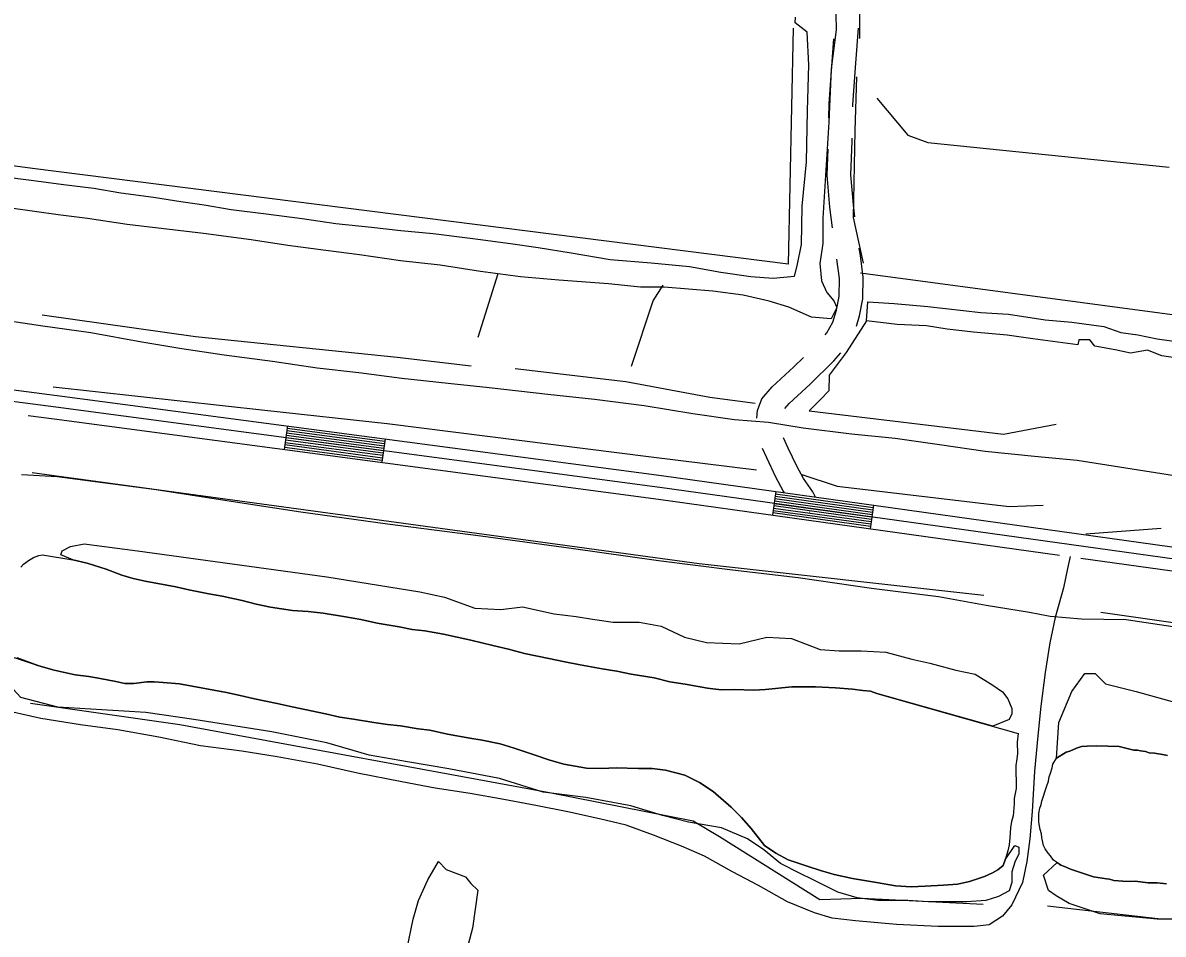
# Model space of a CAD drawing. Extents: x 3161615 to 3199515, y 867541 to 892976.
# Drawn here: x 3192331 to 3193777, y 885557 to 886713 of the extents above; entities that cross this region are included whole.
import ezdxf

# ---------------------------------------------------------------- set-up
doc = ezdxf.new("R2010")
doc.units = 0
for name, color, linetype in [('V-LEVE-TOET', 7, 'Continuous'), ('V-ROAD-CNTR', 7, 'Continuous'), ('V-SITE-VEGE', 7, 'Continuous'), ('V-TOPO-SHOR', 7, 'Continuous')]:
    doc.layers.add(name, color=color, linetype=linetype)

msp = doc.modelspace()

# ---------------------------------------------------------------- linework, layer by layer
at = {"layer": 'V-LEVE-TOET'}
for points in [[(3192296.8, 886337.2), (3192356.3, 886328.5), (3192417.2, 886320.1), (3192481.8, 886308.1), (3192532.5, 886299.6), (3192586.2, 886291.7), (3192647.6, 886283.9), (3192704.1, 886275.1), (3192757.1, 886269.3), (3192811.3, 886262.3), (3192870.1, 886255.9), (3192922.2, 886250.2), (3192996.8, 886241.8), (3193055.8, 886235.6), (3193118.9, 886227.5), (3193180.4, 886217.4), (3193233.2, 886209.9), (3193276.5, 886206.3)], [(3193276.5, 886206.3), (3193320.6, 886199.3), (3193381.8, 886191.8), (3193437.3, 886186), (3193493.4, 886178.1), (3193551.1, 886169.7), (3193613.8, 886163.4), (3193667.8, 886158.3), (3193791.4, 886138.7)], [(3193823.3, 885942), (3193730.1, 885955.8), (3193673.4, 885956.6), (3193633.6, 885959.9), (3193607.5, 885965), (3193552.7, 885974.1), (3193491.9, 885984.9), (3193407.3, 885995.5), (3193314.1, 886009.3), (3193230.8, 886019), (3193137.1, 886030.6), (3193026.1, 886046.4), (3192911.7, 886062), (3192793.2, 886077), (3192683.3, 886092.3), (3192606.2, 886104.2), (3192499.9, 886120.6), (3192374.2, 886137.1), (3192329.2, 886139.5)]]:
    msp.add_lwpolyline(points, dxfattribs=at)
at = {"layer": 'V-ROAD-CNTR'}
for p, q in [((3192666.3, 886201.7), (3192662.3, 886171.9)), ((3192790.2, 886185.2), (3192786.2, 886155.5)), ((3193285.8, 886118.4), (3193281.6, 886088.7)), ((3193409.6, 886101.1), (3193405.4, 886071.4)), ((3193328.7, 886092.6), (3193328.8, 886092.4))]:
    msp.add_line(p, q, dxfattribs=at)
for points in [[(3193383.5, 886606.3), (3193383.5, 886608.5), (3193387.2, 886661.4), (3193390.5, 886706)], [(3193353.1, 886592.3), (3193353.5, 886609.9), (3193357.3, 886663.5), (3193359.4, 886692.1)], [(3189289.5, 886632.8), (3189338.7, 886633.3), (3189367.5, 886632.6), (3189396.5, 886629.2), (3189462.2, 886622.4), (3189707.7, 886592.7), (3190621.5, 886472.2), (3191507.4, 886352.9), (3192374.5, 886240.4), (3193140.8, 886138.6), (3193981.5, 886021.4)], [(3193979.4, 886006.5), (3193138.8, 886123.8), (3192372.6, 886225.5), (3191505.4, 886338.1), (3190619.6, 886457.3), (3189705.8, 886577.8), (3189460.6, 886607.5)], [(3193386.1, 886466.6), (3193384.1, 886482), (3193381.1, 886520), (3193382.5, 886562.7), (3193382.6, 886566.3)], [(3193357.7, 886452.7), (3193354.3, 886478.8), (3193351, 886519.3), (3193352.1, 886552.3)], [(3193388, 886328.3), (3193391.9, 886341.3), (3193396.1, 886362.8), (3193396.5, 886390.4), (3193393, 886417.6), (3193391.6, 886427)], [(3193348.3, 886317.1), (3193350.5, 886319.6), (3193358.1, 886333), (3193362.8, 886348.5), (3193366.2, 886365.9), (3193366.5, 886388.6), (3193363.3, 886413.1)], [(3193261.8, 886211.4), (3193262.6, 886221.4), (3193268.2, 886236), (3193281.2, 886251), (3193308.5, 886276.4), (3193320.7, 886288.3)], [(3193297.2, 886223.7), (3193302.8, 886230.1), (3193329.2, 886254.7), (3193359.3, 886284), (3193368.1, 886294.1)], [(3192337.8, 886214.9), (3192370.6, 886210.7), (3193136.8, 886108.9), (3193645.5, 886038)], [(3192665.9, 886198.7), (3192789.8, 886182.2)], [(3192663.9, 886183.8), (3192787.8, 886167.4)], [(3192664.3, 886186.8), (3192788.2, 886170.3)], [(3192664.7, 886189.8), (3192788.6, 886173.3)], [(3192665.1, 886192.7), (3192789, 886176.3)], [(3192665.5, 886195.7), (3192789.4, 886179.2)], [(3193336, 886111.4), (3193332.6, 886118.1), (3193320.8, 886135.1), (3193312.4, 886150.5), (3193301.5, 886173.6), (3193295.7, 886186.6)], [(3192662.7, 886174.9), (3192786.6, 886158.4)], [(3192663.1, 886177.9), (3192787, 886161.4)], [(3192663.5, 886180.8), (3192787.4, 886164.4)], [(3193297, 886116.8), (3193295.2, 886119.4), (3193285.7, 886136.8), (3193274.2, 886161), (3193268.9, 886173)], [(3193285, 886112.5), (3193408.8, 886095.2)], [(3193285.4, 886115.4), (3193409.2, 886098.2)], [(3193282.9, 886097.6), (3193406.7, 886080.3)], [(3193283.3, 886100.6), (3193407.1, 886083.3)], [(3193283.7, 886103.5), (3193407.5, 886086.3)], [(3193284.1, 886106.5), (3193407.9, 886089.3)], [(3193284.5, 886109.5), (3193408.3, 886092.2)], [(3193282.1, 886091.7), (3193405.9, 886074.4)], [(3193282.5, 886094.6), (3193406.3, 886077.4)], [(3193658.9, 886036.1), (3193655.9, 886021), (3193650.6, 885996.3), (3193640.1, 885958.8), (3193633.3, 885926.5), (3193627.4, 885889), (3193621.7, 885846.6), (3193618, 885809), (3193614, 885764.1), (3193610.7, 885712.8), (3193607.8, 885678.1), (3193604.1, 885649.6), (3193598.7, 885622.7), (3193585.1, 885594.4), (3193573.2, 885580.4), (3193556.5, 885569.2), (3193537.3, 885567), (3193491.6, 885567.3), (3193438.7, 885569.5), (3193386.7, 885574.2), (3193357.4, 885577.9), (3193334.8, 885584.5), (3193300.6, 885598.4), (3193263.8, 885618.9), (3193230.8, 885636.3), (3193195.2, 885656.4), (3193166.3, 885668.8), (3193130.6, 885682.7), (3193096.2, 885695.4), (3193062.2, 885703.8), (3193022.1, 885712.4), (3192981.5, 885720.4), (3192940.7, 885728.3), (3192898.3, 885735.7)], [(3193672.8, 886034.1), (3193977.4, 885991.7)], [(3192898.3, 885735.7), (3192853.6, 885742.5), (3192811.5, 885750.5), (3192755.2, 885761.4), (3192704.7, 885772.9), (3192653.3, 885782.3), (3192608.6, 885789.3), (3192556.3, 885796.1), (3192503.2, 885807), (3192451.5, 885816.4), (3192404, 885822.6), (3192353.7, 885830.9), (3192296.9, 885843.5)]]:
    msp.add_lwpolyline(points, dxfattribs=at)
at = {"layer": 'V-SITE-VEGE'}
msp.add_lwpolyline([(3193561, 885820.9), (3193413.9, 885862.4), (3193405.7, 885865.5), (3193396.2, 885866.1), (3193382.9, 885867.9), (3193361.4, 885869.8), (3193336.1, 885870.9), (3193306.3, 885870.8), (3193272.8, 885867.5), (3193257.6, 885866.8), (3193233.5, 885867.4), (3193216.4, 885867.3), (3193199.3, 885869.1), (3193170.8, 885874.1), (3193151.2, 885877.2), (3193131.6, 885882.2), (3193102.4, 885887.1), (3193084.1, 885890.8), (3193065.7, 885893.9), (3193037.8, 885898.9), (3193018.2, 885902.6), (3192997.9, 885907), (3192966.9, 885913.2), (3192946.6, 885918.8), (3192927, 885923.2), (3192899.1, 885930), (3192864.2, 885937.5), (3192840.8, 885941.8), (3192824.4, 885943.7), (3192807.9, 885946.8), (3192780, 885951.7), (3192759.7, 885956.1), (3192740.1, 885959.8), (3192711.6, 885964.1), (3192692.6, 885966.6), (3192673, 885967.8), (3192645.1, 885972.1), (3192626.7, 885975.8), (3192609, 885980.2), (3192583.7, 885985.8), (3192566.6, 885988.9), (3192541.2, 885993.9), (3192524.8, 885997.6), (3192486.1, 886005), (3192470.9, 886008.1), (3192456.3, 886012.5), (3192436.7, 886020), (3192412.6, 886027.5), (3192394.2, 886031.9), (3192378.9, 886038.3), (3192380.7, 886043.5), (3192391.1, 886048.8), (3192408.5, 886052.2), (3192476.3, 886043.5), (3192716.2, 886010.5), (3192834.4, 885991.4), (3192865.7, 885984.4), (3192903.9, 885970.5), (3192936.9, 885968.8), (3192964.7, 885972.2), (3193004.7, 885963.5), (3193032.5, 885960.1), (3193053.4, 885956.6), (3193079.5, 885953.1), (3193112.5, 885953.1), (3193140.3, 885947.9), (3193169.9, 885934), (3193197.7, 885927), (3193239.4, 885925.3), (3193274.2, 885934), (3193305.5, 885932.2), (3193342, 885918.3), (3193366.3, 885916.6), (3193394.1, 885916.6), (3193425.4, 885914.8), (3193458.4, 885906.1), (3193481, 885900.9), (3193514.1, 885892.2), (3193538.4, 885887), (3193561, 885873.1), (3193573.2, 885864.4), (3193580.1, 885855.7), (3193585.3, 885843.5), (3193585.3, 885836.6), (3193581.9, 885829.6)], close=True, dxfattribs=at)
for points in [[(3192375.4, 885845.3), (3192328.5, 885857.5), (3192309.4, 885878.3), (3192307.6, 885887), (3192309.4, 885899.2), (3192319.8, 885907.9), (3192342.8, 885900.6)], [(3192342.8, 885900.6), (3192351.1, 885897.6), (3192370.7, 885891.9), (3192397.3, 885886.3), (3192414.4, 885883.9), (3192429, 885881.4), (3192448.6, 885877.7), (3192460, 885875.2), (3192471.4, 885875.2), (3192487.9, 885877.2), (3192497.4, 885877.2), (3192508.8, 885876.6), (3192529.7, 885874.8), (3192589.2, 885863.6), (3192606.3, 885859.9), (3192624.7, 885855.6), (3192653.2, 885850), (3192672.2, 885845.6), (3192714.6, 885836.9), (3192733, 885832.5), (3192750.1, 885830.1), (3192776.1, 885825.7), (3192793.2, 885823.3), (3192809.6, 885821.4), (3192832.4, 885817.7), (3192847, 885815.9), (3192869.2, 885810.9), (3192897.7, 885806), (3192913.5, 885803.5), (3192936.3, 885798.5), (3192952.8, 885793.5), (3192979.4, 885784.7), (3192997.8, 885778.5), (3193016.8, 885772.9), (3193045.9, 885767.9), (3193064.9, 885767.4), (3193083.3, 885768.1), (3193111.7, 885767.5), (3193128.8, 885767.6), (3193145.9, 885765.1), (3193170.6, 885758.9), (3193189, 885749.5), (3193206.2, 885738.1), (3193229, 885718.6), (3193242.4, 885705.4), (3193254.5, 885691.5), (3193271.6, 885670), (3193285.6, 885660), (3193301.4, 885651.8), (3193326.8, 885643), (3193342.6, 885638), (3193359.7, 885633), (3193383.2, 885628), (3193413.6, 885623.1), (3193437.7, 885618.8), (3193457.3, 885617.6), (3193475, 885618.3), (3193498.4, 885619.6), (3193516.1, 885621), (3193531.3, 885624.2), (3193550.3, 885630.6), (3193560.4, 885635.1), (3193567.3, 885638.9), (3193574.3, 885644.6), (3193576.8, 885651.6), (3193588.8, 885669.6), (3193594, 885667.9), (3193594, 885659.2), (3193588.8, 885648.7), (3193585.3, 885636.6), (3193585.3, 885622.7), (3193581.9, 885612.2), (3193568, 885605.3), (3193552.3, 885600), (3193528, 885598.3), (3193508.8, 885598.3), (3193479.3, 885598.3), (3193453.2, 885600), (3193415, 885600), (3193388.9, 885603.5), (3193364.6, 885610.5), (3193333.3, 885626.1), (3193315.9, 885634.8), (3193291.6, 885647), (3193270.7, 885664.4), (3193249.8, 885678.3), (3193216.8, 885692.2), (3193175.1, 885699.2), (3193142.1, 885707.9), (3193102.1, 885720.1), (3193044.7, 885730.5), (3192990.8, 885737.4), (3192935.2, 885754.8), (3192870.9, 885767), (3192818.7, 885775.7), (3192770, 885784.4), (3192716.2, 885800.1), (3192646.6, 885814), (3192547.5, 885829.6), (3192486.7, 885838.3), (3192375.4, 885845.3)], [(3193782.4, 885784), (3193776.2, 885785), (3193766.1, 885786.9), (3193759.1, 885787.1), (3193754.5, 885788.8), (3193748.3, 885789.8), (3193744.4, 885790.7), (3193739.7, 885790.8), (3193721.2, 885795.3), (3193692.3, 885796.2), (3193680.6, 885795.8), (3193673.6, 885795.2), (3193667.3, 885793), (3193658.6, 885789.4), (3193653.9, 885788), (3193641.9, 885780.6), (3193644.7, 885825.7), (3193661.1, 885865.1), (3193677.5, 885888), (3193690.6, 885888), (3193703.7, 885874.9), (3193743, 885865.1), (3193802, 885848.7)], [(3193841.4, 885576.5), (3193769.3, 885576.5), (3193697.2, 885583.1), (3193657.8, 885596.2), (3193641.4, 885606), (3193631.6, 885612.6), (3193625.1, 885632.2), (3193642.6, 885648.2), (3193647.1, 885644.7), (3193651.8, 885643), (3193659.4, 885639.7), (3193677.2, 885633.7), (3193683.4, 885631.9), (3193688.8, 885630.2), (3193705.1, 885627.4), (3193709, 885627.2), (3193714.4, 885625.5), (3193726, 885624.4), (3193733.8, 885624.1), (3193741.6, 885624.7), (3193757.9, 885622.6), (3193769.6, 885622.3), (3193781.3, 885621.1)]]:
    msp.add_lwpolyline(points, dxfattribs=at)
at = {"layer": 'V-TOPO-SHOR'}
for p, q in [((3192908.4, 886314), (3192933.8, 886395)), ((3193678.9, 886065), (3193774.4, 886071.9)), ((3193770.1, 885576.8), (3193630.3, 885593.1))]:
    msp.add_line(p, q, dxfattribs=at)
for points in [[(3193392.3, 886692.8), (3193392.8, 886851.4), (3193393.2, 887006.3), (3193395.8, 887309)], [(3193075.9, 886412.8), (3193127.6, 886408.3), (3193176.5, 886403.6), (3193216, 886396.4), (3193254.1, 886391.2), (3193282.6, 886389.1), (3193309.6, 886391.6), (3193313, 886404.6), (3193318.4, 886431.7), (3193319.2, 886480.1), (3193324.8, 886536.2), (3193325.9, 886601), (3193327.7, 886659.3), (3193325.6, 886700.6), (3193310.5, 886712.5), (3193310.8, 886719.9)], [(3193361.8, 886723.9), (3193362.2, 886703.6), (3193355.8, 886654.4), (3193353, 886586.7), (3193345.4, 886464.9), (3193345.3, 886432.8), (3193341.4, 886407.4)], [(3193307.7, 886705.7), (3193301.4, 886406.6), (3192343.2, 886528.1), (3191642.6, 886622), (3191257.1, 886671.7), (3191243, 886675.6)], [(3193396.9, 886408.1), (3193384.5, 886465.8), (3193386.6, 886575.7), (3193388.6, 886644.2)], [(3193413.7, 886617.1), (3193453.2, 886570.1), (3193478.4, 886561), (3193784.7, 886529.6)], [(3192304.8, 886517.9), (3192341.5, 886513), (3192382.3, 886507.6), (3192420.9, 886503), (3192455.2, 886496.9), (3192496.4, 886491.5), (3192531.1, 886486.2), (3192560.6, 886481.7)], [(3192375.8, 886469.3), (3192315.5, 886477.6), (3192265.7, 886483.6), (3192216.1, 886489.4), (3192160.1, 886496.4), (3192110.2, 886500.4)], [(3192560.6, 886481.7), (3192595.2, 886476), (3192639.6, 886470.5), (3192685, 886464.5), (3192727.8, 886458.2), (3192773, 886453.7), (3192810.3, 886449.5), (3192851.1, 886445.7)], [(3192715.2, 886424.1), (3192666.9, 886430.5), (3192620.5, 886437.4), (3192560, 886445.4), (3192463.3, 886456.8), (3192412.8, 886464.6), (3192375.8, 886469.3)], [(3192851.1, 886445.7), (3192901.7, 886439.1), (3192949.2, 886432.7), (3192984.4, 886427.6), (3193026.3, 886421.2), (3193075.9, 886412.8)], [(3193073.5, 886381.6), (3193010.8, 886386.3), (3192962.1, 886390.6), (3192911.2, 886397.4), (3192860, 886405.4), (3192809.7, 886411.1), (3192757.8, 886418.4), (3192715.2, 886424.1)], [(3193341.4, 886407.4), (3193343.9, 886385.6), (3193350.5, 886370.7), (3193359.3, 886360.4), (3193363, 886351.7), (3193356, 886337.3), (3193331, 886339.4), (3193302.1, 886352.2)], [(3193393.3, 886395.5), (3194054.3, 886307.2), (3194347.9, 886270.3), (3194933.3, 886196.7)], [(3193302.1, 886352.2), (3193277.3, 886359.8), (3193244.5, 886367.3), (3193205.7, 886372.6), (3193144, 886377.4), (3193114.2, 886377.6), (3193073.5, 886381.6)], [(3193102.9, 886277.4), (3193130.1, 886360.2), (3193142.8, 886380)], [(3193809.2, 886285.3), (3193775.3, 886290.3), (3193757.1, 886297.6), (3193735.6, 886293.9), (3193716.1, 886298.2), (3193690.3, 886302.6), (3193684.1, 886310.9), (3193670.2, 886310.8), (3193668.7, 886304.6), (3193611.7, 886312.1), (3193579, 886316.7), (3193536.4, 886320.3), (3193502.9, 886324.2), (3193476.8, 886328.7), (3193439.6, 886330.1), (3193401, 886334.7), (3193402.6, 886358.9), (3193435.8, 886356.8), (3193478.4, 886353.2), (3193545.7, 886345.6), (3193580.9, 886343.5), (3193627.5, 886336.1), (3193661.4, 886333.2), (3193701.9, 886327.5), (3193723.4, 886320), (3193744.7, 886317), (3193769.4, 886312.1), (3193814.5, 886305.8)], [(3192355.3, 886342.5), (3192549.8, 886315), (3192805.6, 886289), (3192899.3, 886278)], [(3193401, 886334.7), (3193375, 886294.7), (3193353.3, 886265.9), (3193353.2, 886246.1), (3193342.4, 886235.3), (3193327.9, 886220.9), (3193574.7, 886191.4), (3193641.4, 886203.8)], [(3193259.5, 886230.1), (3193201.9, 886237.5), (3193095.6, 886257.6), (3192955.1, 886274.2)], [(3193261.1, 886145.4), (3193127.8, 886162), (3192792.8, 886204.4), (3192637.9, 886221), (3192369.5, 886250.6)], [(3192342.6, 886142.7), (3193188.5, 886027.1), (3193549.5, 885987.2)], [(3193318.7, 886139.9), (3193363.7, 886125.3), (3193581.7, 886099.5), (3193624.9, 886101.2)], [(3192328.4, 886022.8), (3192331.6, 886026.6), (3192334.8, 886028.5), (3192337.9, 886031.1), (3192344.2, 886034.9), (3192351.2, 886037.4), (3192355.6, 886038.1), (3192394.2, 886031.9), (3192412.6, 886027.5), (3192436.7, 886020), (3192456.3, 886012.5), (3192470.9, 886008.1), (3192486.1, 886005), (3192524.8, 885997.6), (3192541.2, 885993.9)], [(3192541.2, 885993.9), (3192566.6, 885988.9), (3192583.7, 885985.8), (3192609, 885980.2), (3192626.7, 885975.8), (3192645.1, 885972.1), (3192673, 885967.8), (3192692.6, 885966.6), (3192711.6, 885964.1), (3192740.1, 885959.8), (3192759.7, 885956.1), (3192780, 885951.7), (3192807.9, 885946.8), (3192824.4, 885943.7), (3192840.8, 885941.8), (3192864.2, 885937.5), (3192899.1, 885930), (3192927, 885923.2), (3192946.6, 885918.8), (3192966.9, 885913.2), (3192997.9, 885907), (3193018.2, 885902.6), (3193037.8, 885898.9), (3193065.7, 885893.9), (3193084.1, 885890.8), (3193102.4, 885887.1), (3193131.6, 885882.2), (3193151.2, 885877.2), (3193170.8, 885874.1), (3193199.3, 885869.1), (3193216.4, 885867.3), (3193233.5, 885867.4), (3193257.6, 885866.8), (3193272.8, 885867.5), (3193306.3, 885870.8), (3193336.1, 885870.9), (3193361.4, 885869.8), (3193382.9, 885867.9), (3193396.2, 885866.1), (3193405.7, 885865.5), (3193413.9, 885862.4), (3193593.3, 885811.8)], [(3193698.1, 885965.5), (3194204.2, 885893.3), (3194285.6, 885864.8), (3194356.3, 885825.6), (3195545.5, 885684.3)], [(3193593.3, 885811.8), (3193592, 885801), (3193592.1, 885785.8), (3193591.5, 885779.5), (3193590.2, 885771.2), (3193590.4, 885742.1), (3193587.9, 885729.5), (3193587.9, 885722.5), (3193586.7, 885707.3), (3193584.8, 885700.3), (3193583.6, 885692.1), (3193582.4, 885679.4), (3193581.8, 885670.6), (3193579.9, 885663), (3193576.8, 885651.6), (3193574.3, 885644.6), (3193567.3, 885638.9), (3193560.4, 885635.1), (3193550.3, 885630.6), (3193531.3, 885624.2), (3193516.1, 885621), (3193498.4, 885619.6), (3193475, 885618.3), (3193457.3, 885617.6), (3193437.7, 885618.8), (3193413.6, 885623.1), (3193383.2, 885628), (3193359.7, 885633), (3193342.6, 885638), (3193326.8, 885643), (3193301.4, 885651.8), (3193285.6, 885660), (3193271.6, 885670), (3193254.5, 885691.5), (3193242.4, 885705.4), (3193229, 885718.6), (3193206.2, 885738.1), (3193189, 885749.5), (3193170.6, 885758.9), (3193145.9, 885765.1), (3193128.8, 885767.6), (3193111.7, 885767.5), (3193083.3, 885768.1), (3193064.9, 885767.4), (3193045.9, 885767.9), (3193016.8, 885772.9), (3192997.8, 885778.5), (3192979.4, 885784.7), (3192952.8, 885793.5), (3192936.3, 885798.5), (3192913.5, 885803.5), (3192897.7, 885806), (3192869.2, 885810.9), (3192847, 885815.9), (3192832.4, 885817.7), (3192809.6, 885821.4), (3192793.2, 885823.3), (3192776.1, 885825.7), (3192750.1, 885830.1), (3192733, 885832.5), (3192714.6, 885836.9), (3192672.2, 885845.6), (3192653.2, 885850), (3192624.7, 885855.6), (3192606.3, 885859.9), (3192589.2, 885863.6), (3192529.7, 885874.8), (3192508.8, 885876.6), (3192497.4, 885877.2), (3192487.9, 885877.2), (3192471.4, 885875.2), (3192460, 885875.2), (3192448.6, 885877.7), (3192429, 885881.4), (3192414.4, 885883.9), (3192397.3, 885886.3), (3192370.7, 885891.9), (3192351.1, 885897.6), (3192323.8, 885907.6)], [(3193548.9, 885595.1), (3193394.9, 885602.6), (3193341.8, 885601), (3193214.5, 885681), (3193180.9, 885700.5), (3192998.7, 885736.4), (3192529.8, 885822.7), (3192340.5, 885849.8)], [(3193781.3, 885621.1), (3193769.6, 885622.3), (3193757.9, 885622.6), (3193741.6, 885624.7), (3193733.8, 885624.1), (3193726, 885624.4), (3193714.4, 885625.5), (3193709, 885627.2), (3193705.1, 885627.4), (3193688.8, 885630.2), (3193683.4, 885631.9), (3193677.2, 885633.7), (3193659.4, 885639.7), (3193651.8, 885643), (3193647.1, 885644.7), (3193641.8, 885648.8), (3193638, 885651.3), (3193634.2, 885656.8), (3193631.2, 885660), (3193627.5, 885665.6), (3193625.3, 885669.6), (3193624.6, 885673.5), (3193623.3, 885679.8), (3193622.6, 885684.5), (3193621.2, 885690), (3193619.2, 885699.4), (3193619.5, 885710.3), (3193620.5, 885717.3), (3193622.2, 885721.9), (3193623.1, 885725.8), (3193629.1, 885744.3), (3193631.7, 885751.3), (3193632.6, 885756.7), (3193634.3, 885761.3), (3193636.1, 885768.3), (3193637, 885772.9), (3193641.9, 885780.6), (3193653.9, 885788), (3193658.6, 885789.4), (3193667.3, 885793), (3193673.6, 885795.2), (3193680.6, 885795.8), (3193692.3, 885796.2), (3193721.2, 885795.3), (3193739.7, 885790.8), (3193744.4, 885790.7), (3193748.3, 885789.8), (3193754.5, 885788.8), (3193759.1, 885787.1), (3193766.1, 885786.9), (3193776.2, 885785), (3193782.4, 885784)], [(3192832.8, 885600), (3192844.3, 885626.4), (3192857.8, 885649.4), (3192867.9, 885639.5), (3192892.1, 885630.3), (3192899, 885621.6), (3192907.8, 885613.1), (3192901, 885564.9), (3192888.1, 885515.5)], [(3192817.7, 885537.5), (3192825.9, 885576.4), (3192832.8, 885600)]]:
    msp.add_lwpolyline(points, dxfattribs=at)

doc.saveas('drawing.dxf')
